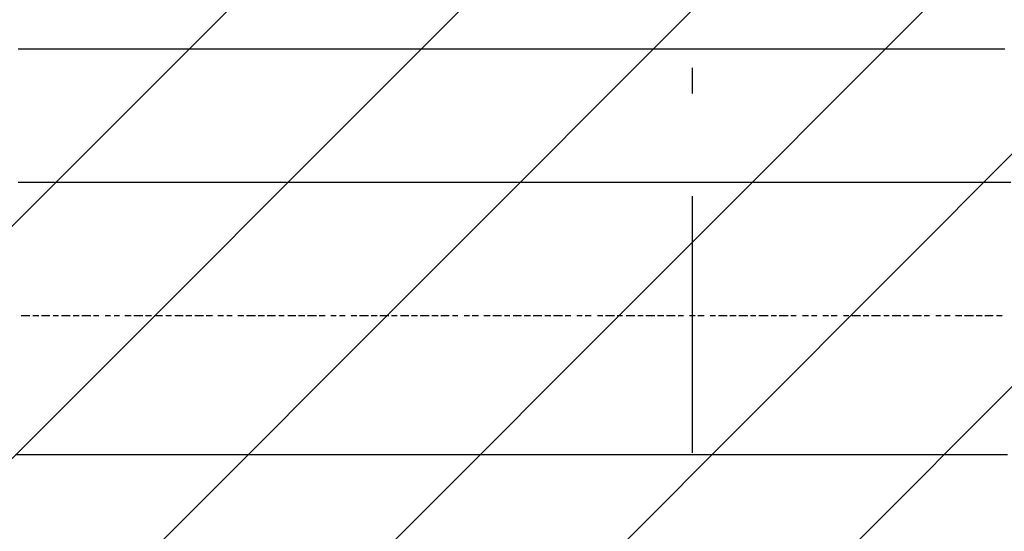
# Model space of a CAD drawing. Extents: x 997 to 109698, y 921 to 94021.
# Tile 345 of 656: x 12002 to 13442, y 49125 to 49873. Entities that reach past the tile are written whole.
import ezdxf

# ---------------------------------------------------------------- set-up
doc = ezdxf.new("R2010")
doc.units = 0
doc.header["$MEASUREMENT"] = 0
doc.layers.add('12', color=7, linetype='CONTINUOUS')
doc.layers.add('28', color=7, linetype='CONTINUOUS')

msp = doc.modelspace()

# ---------------------------------------------------------------- linework, layer by layer
at = {"layer": '12', "color": 5}
for p, q in [((12011.630503, 49829.563401), (11999.630503, 49829.563401)), ((12020.630503, 49829.563401), (12011.630503, 49829.563401)), ((12033.630503, 49829.563401), (12020.630503, 49829.563401)), ((12041.630503, 49829.563401), (12033.630503, 49829.563401)), ((12050.630503, 49829.563401), (12041.630503, 49829.563401)), ((12062.630503, 49829.563401), (12050.630503, 49829.563401)), ((12071.630503, 49829.563401), (12062.630503, 49829.563401)), ((12079.630503, 49829.563401), (12071.630503, 49829.563401)), ((12092.630503, 49829.563401), (12079.630503, 49829.563401)), ((12100.630503, 49829.563401), (12092.630503, 49829.563401)), ((12109.630503, 49829.563401), (12100.630503, 49829.563401)), ((12121.630503, 49829.563401), (12109.630503, 49829.563401)), ((12130.630503, 49829.563401), (12121.630503, 49829.563401)), ((12143.630503, 49829.563401), (12130.630503, 49829.563401)), ((12151.630503, 49829.563401), (12143.630503, 49829.563401)), ((12160.630503, 49829.563401), (12151.630503, 49829.563401)), ((12172.630503, 49829.563401), (12160.630503, 49829.563401)), ((12181.630503, 49829.563401), (12172.630503, 49829.563401)), ((12189.630503, 49829.563401), (12181.630503, 49829.563401)), ((12202.630503, 49829.563401), (12189.630503, 49829.563401)), ((12210.630503, 49829.563401), (12202.630503, 49829.563401)), ((12219.630503, 49829.563401), (12210.630503, 49829.563401)), ((12232.630503, 49829.563401), (12219.630503, 49829.563401)), ((12240.630503, 49829.563401), (12232.630503, 49829.563401)), ((12253.630503, 49829.563401), (12240.630503, 49829.563401)), ((12261.630503, 49829.563401), (12253.630503, 49829.563401)), ((12270.630503, 49829.563401), (12261.630503, 49829.563401)), ((12283.630503, 49829.563401), (12270.630503, 49829.563401)), ((12291.630503, 49829.563401), (12283.630503, 49829.563401)), ((12299.630503, 49829.563401), (12291.630503, 49829.563401)), ((12312.630503, 49829.563401), (12299.630503, 49829.563401)), ((12320.630503, 49829.563401), (12312.630503, 49829.563401)), ((12329.630503, 49829.563401), (12320.630503, 49829.563401)), ((12342.630503, 49829.563401), (12329.630503, 49829.563401)), ((12350.630503, 49829.563401), (12342.630503, 49829.563401)), ((12363.630503, 49829.563401), (12350.630503, 49829.563401)), ((12371.630503, 49829.563401), (12363.630503, 49829.563401)), ((12380.630503, 49829.563401), (12371.630503, 49829.563401)), ((12393.630503, 49829.563401), (12380.630503, 49829.563401)), ((12401.630503, 49829.563401), (12393.630503, 49829.563401)), ((12409.630503, 49829.563401), (12401.630503, 49829.563401)), ((12422.630503, 49829.563401), (12409.630503, 49829.563401)), ((12430.630503, 49829.563401), (12422.630503, 49829.563401)), ((12439.630503, 49829.563401), (12430.630503, 49829.563401)), ((12452.630503, 49829.563401), (12439.630503, 49829.563401)), ((12460.630503, 49829.563401), (12452.630503, 49829.563401)), ((12469.630503, 49829.563401), (12460.630503, 49829.563401)), ((12482.630503, 49829.563401), (12469.630503, 49829.563401)), ((12490.630503, 49829.563401), (12482.630503, 49829.563401)), ((12503.630503, 49829.563401), (12490.630503, 49829.563401)), ((12511.630503, 49829.563401), (12503.630503, 49829.563401)), ((12519.630503, 49829.563401), (12511.630503, 49829.563401)), ((12532.630503, 49829.563401), (12519.630503, 49829.563401)), ((12541.630503, 49829.563401), (12532.630503, 49829.563401)), ((12549.630503, 49829.563401), (12541.630503, 49829.563401)), ((12562.630503, 49829.563401), (12549.630503, 49829.563401)), ((12570.630503, 49829.563401), (12562.630503, 49829.563401)), ((12579.630503, 49829.563401), (12570.630503, 49829.563401)), ((12592.630503, 49829.563401), (12579.630503, 49829.563401)), ((12600.630503, 49829.563401), (12592.630503, 49829.563401)), ((12613.630503, 49829.563401), (12600.630503, 49829.563401)), ((12621.630503, 49829.563401), (12613.630503, 49829.563401)), ((12629.630503, 49829.563401), (12621.630503, 49829.563401)), ((12642.630503, 49829.563401), (12629.630503, 49829.563401)), ((12651.630503, 49829.563401), (12642.630503, 49829.563401)), ((12659.630503, 49829.563401), (12651.630503, 49829.563401)), ((12672.630503, 49829.563401), (12659.630503, 49829.563401)), ((12680.630503, 49829.563401), (12672.630503, 49829.563401)), ((12689.630503, 49829.563401), (12680.630503, 49829.563401)), ((12702.630503, 49829.563401), (12689.630503, 49829.563401)), ((12710.630503, 49829.563401), (12702.630503, 49829.563401)), ((12723.630503, 49829.563401), (12710.630503, 49829.563401)), ((12731.630503, 49829.563401), (12723.630503, 49829.563401)), ((12739.630503, 49829.563401), (12731.630503, 49829.563401)), ((12752.630503, 49829.563401), (12739.630503, 49829.563401)), ((12761.630503, 49829.563401), (12752.630503, 49829.563401)), ((12769.630503, 49829.563401), (12761.630503, 49829.563401)), ((12782.630503, 49829.563401), (12769.630503, 49829.563401)), ((12791.630503, 49829.563401), (12782.630503, 49829.563401)), ((12799.630503, 49829.563401), (12791.630503, 49829.563401)), ((12812.630503, 49829.563401), (12799.630503, 49829.563401)), ((12820.630503, 49829.563401), (12812.630503, 49829.563401)), ((12833.630503, 49829.563401), (12820.630503, 49829.563401)), ((12841.630503, 49829.563401), (12833.630503, 49829.563401)), ((12850.630503, 49829.563401), (12841.630503, 49829.563401)), ((12862.630503, 49829.563401), (12850.630503, 49829.563401)), ((12871.630503, 49829.563401), (12862.630503, 49829.563401)), ((12879.630503, 49829.563401), (12871.630503, 49829.563401)), ((12892.630503, 49829.563401), (12879.630503, 49829.563401)), ((12901.630503, 49829.563401), (12892.630503, 49829.563401)), ((12909.630503, 49829.563401), (12901.630503, 49829.563401)), ((12922.630503, 49829.563401), (12909.630503, 49829.563401)), ((12930.630503, 49829.563401), (12922.630503, 49829.563401)), ((12943.630503, 49829.563401), (12930.630503, 49829.563401)), ((12951.630503, 49829.563401), (12943.630503, 49829.563401)), ((12960.630503, 49829.563401), (12951.630503, 49829.563401)), ((12972.630503, 49829.563401), (12960.630503, 49829.563401)), ((12981.630503, 49829.563401), (12972.630503, 49829.563401)), ((12989.630503, 49829.563401), (12981.630503, 49829.563401)), ((13002.630503, 49829.563401), (12989.630503, 49829.563401)), ((13011.630503, 49829.563401), (13002.630503, 49829.563401)), ((13019.630503, 49829.563401), (13011.630503, 49829.563401)), ((13032.630503, 49829.563401), (13019.630503, 49829.563401)), ((13040.630503, 49829.563401), (13032.630503, 49829.563401)), ((13049.630503, 49829.563401), (13040.630503, 49829.563401)), ((13061.630503, 49829.563401), (13049.630503, 49829.563401)), ((13070.630503, 49829.563401), (13061.630503, 49829.563401)), ((13082.630503, 49829.563401), (13070.630503, 49829.563401)), ((13091.630503, 49829.563401), (13082.630503, 49829.563401)), ((13100.630503, 49829.563401), (13091.630503, 49829.563401)), ((13112.630503, 49829.563401), (13100.630503, 49829.563401)), ((13121.630503, 49829.563401), (13112.630503, 49829.563401)), ((13129.630503, 49829.563401), (13121.630503, 49829.563401)), ((13142.630503, 49829.563401), (13129.630503, 49829.563401)), ((13151.630503, 49829.563401), (13142.630503, 49829.563401)), ((13159.630503, 49829.563401), (13151.630503, 49829.563401)), ((13171.630503, 49829.563401), (13159.630503, 49829.563401)), ((13180.630503, 49829.563401), (13171.630503, 49829.563401)), ((13192.630503, 49829.563401), (13180.630503, 49829.563401)), ((13201.630503, 49829.563401), (13192.630503, 49829.563401)), ((13210.630503, 49829.563401), (13201.630503, 49829.563401)), ((13222.630503, 49829.563401), (13210.630503, 49829.563401)), ((13231.630503, 49829.563401), (13222.630503, 49829.563401)), ((13239.630503, 49829.563401), (13231.630503, 49829.563401)), ((13252.630503, 49829.563401), (13239.630503, 49829.563401)), ((13260.630503, 49829.563401), (13252.630503, 49829.563401)), ((13269.630503, 49829.563401), (13260.630503, 49829.563401)), ((13281.630503, 49829.563401), (13269.630503, 49829.563401)), ((13290.630503, 49829.563401), (13281.630503, 49829.563401)), ((13302.630503, 49829.563401), (13290.630503, 49829.563401)), ((13311.630503, 49829.563401), (13302.630503, 49829.563401)), ((13320.630503, 49829.563401), (13311.630503, 49829.563401)), ((13332.630503, 49829.563401), (13320.630503, 49829.563401)), ((13341.630503, 49829.563401), (13332.630503, 49829.563401)), ((13349.630503, 49829.563401), (13341.630503, 49829.563401)), ((13362.630503, 49829.563401), (13349.630503, 49829.563401)), ((13370.630503, 49829.563401), (13362.630503, 49829.563401)), ((13379.630503, 49829.563401), (13370.630503, 49829.563401)), ((13391.630503, 49829.563401), (13379.630503, 49829.563401)), ((13400.630503, 49829.563401), (13391.630503, 49829.563401)), ((13413.630503, 49829.563401), (13400.630503, 49829.563401)), ((13421.630503, 49829.563401), (13413.630503, 49829.563401)), ((13430.630503, 49829.563401), (13421.630503, 49829.563401)), ((13442.630503, 49829.563401), (13430.630503, 49829.563401)), ((11999.630503, 49635.563401), (12011.630503, 49635.563401)), ((12011.630503, 49635.563401), (12020.630503, 49635.563401)), ((12020.630503, 49635.563401), (12029.630503, 49635.563401)), ((12029.630503, 49635.563401), (12041.630503, 49635.563401)), ((12041.630503, 49635.563401), (12050.630503, 49635.563401)), ((12050.630503, 49635.563401), (12058.630503, 49635.563401)), ((12058.630503, 49635.563401), (12071.630503, 49635.563401)), ((12071.630503, 49635.563401), (12079.630503, 49635.563401)), ((12079.630503, 49635.563401), (12092.630503, 49635.563401)), ((12092.630503, 49635.563401), (12100.630503, 49635.563401)), ((12100.630503, 49635.563401), (12109.630503, 49635.563401)), ((12109.630503, 49635.563401), (12121.630503, 49635.563401)), ((12121.630503, 49635.563401), (12130.630503, 49635.563401)), ((12130.630503, 49635.563401), (12139.630503, 49635.563401)), ((12139.630503, 49635.563401), (12151.630503, 49635.563401)), ((12151.630503, 49635.563401), (12160.630503, 49635.563401)), ((12160.630503, 49635.563401), (12168.630503, 49635.563401)), ((12168.630503, 49635.563401), (12181.630503, 49635.563401)), ((12181.630503, 49635.563401), (12189.630503, 49635.563401)), ((12189.630503, 49635.563401), (12202.630503, 49635.563401)), ((12202.630503, 49635.563401), (12210.630503, 49635.563401)), ((12210.630503, 49635.563401), (12219.630503, 49635.563401)), ((12219.630503, 49635.563401), (12232.630503, 49635.563401)), ((12232.630503, 49635.563401), (12240.630503, 49635.563401)), ((12240.630503, 49635.563401), (12249.630503, 49635.563401)), ((12249.630503, 49635.563401), (12261.630503, 49635.563401)), ((12261.630503, 49635.563401), (12270.630503, 49635.563401)), ((12270.630503, 49635.563401), (12278.630503, 49635.563401)), ((12278.630503, 49635.563401), (12291.630503, 49635.563401)), ((12291.630503, 49635.563401), (12299.630503, 49635.563401)), ((12299.630503, 49635.563401), (12312.630503, 49635.563401)), ((12312.630503, 49635.563401), (12320.630503, 49635.563401)), ((12320.630503, 49635.563401), (12329.630503, 49635.563401)), ((12329.630503, 49635.563401), (12342.630503, 49635.563401)), ((12342.630503, 49635.563401), (12350.630503, 49635.563401)), ((12350.630503, 49635.563401), (12359.630503, 49635.563401)), ((12359.630503, 49635.563401), (12371.630503, 49635.563401)), ((12371.630503, 49635.563401), (12380.630503, 49635.563401)), ((12380.630503, 49635.563401), (12388.630503, 49635.563401)), ((12388.630503, 49635.563401), (12401.630503, 49635.563401)), ((12401.630503, 49635.563401), (12409.630503, 49635.563401)), ((12409.630503, 49635.563401), (12418.630503, 49635.563401)), ((12418.630503, 49635.563401), (12430.630503, 49635.563401)), ((12430.630503, 49635.563401), (12439.630503, 49635.563401)), ((12439.630503, 49635.563401), (12452.630503, 49635.563401)), ((12452.630503, 49635.563401), (12460.630503, 49635.563401)), ((12460.630503, 49635.563401), (12469.630503, 49635.563401)), ((12469.630503, 49635.563401), (12482.630503, 49635.563401)), ((12482.630503, 49635.563401), (12490.630503, 49635.563401)), ((12490.630503, 49635.563401), (12498.630503, 49635.563401)), ((12498.630503, 49635.563401), (12511.630503, 49635.563401)), ((12511.630503, 49635.563401), (12519.630503, 49635.563401)), ((12519.630503, 49635.563401), (12528.630503, 49635.563401)), ((12528.630503, 49635.563401), (12541.630503, 49635.563401)), ((12541.630503, 49635.563401), (12549.630503, 49635.563401)), ((12549.630503, 49635.563401), (12562.630503, 49635.563401)), ((12562.630503, 49635.563401), (12570.630503, 49635.563401)), ((12570.630503, 49635.563401), (12579.630503, 49635.563401)), ((12579.630503, 49635.563401), (12592.630503, 49635.563401)), ((12592.630503, 49635.563401), (12600.630503, 49635.563401)), ((12600.630503, 49635.563401), (12608.630503, 49635.563401)), ((12608.630503, 49635.563401), (12621.630503, 49635.563401)), ((12621.630503, 49635.563401), (12629.630503, 49635.563401)), ((12629.630503, 49635.563401), (12638.630503, 49635.563401)), ((12638.630503, 49635.563401), (12651.630503, 49635.563401)), ((12651.630503, 49635.563401), (12659.630503, 49635.563401)), ((12659.630503, 49635.563401), (12672.630503, 49635.563401)), ((12672.630503, 49635.563401), (12680.630503, 49635.563401)), ((12680.630503, 49635.563401), (12689.630503, 49635.563401)), ((12689.630503, 49635.563401), (12702.630503, 49635.563401)), ((12702.630503, 49635.563401), (12710.630503, 49635.563401)), ((12710.630503, 49635.563401), (12718.630503, 49635.563401)), ((12718.630503, 49635.563401), (12731.630503, 49635.563401)), ((12731.630503, 49635.563401), (12739.630503, 49635.563401)), ((12739.630503, 49635.563401), (12748.630503, 49635.563401)), ((12748.630503, 49635.563401), (12761.630503, 49635.563401)), ((12761.630503, 49635.563401), (12769.630503, 49635.563401)), ((12769.630503, 49635.563401), (12782.630503, 49635.563401)), ((12782.630503, 49635.563401), (12791.630503, 49635.563401)), ((12791.630503, 49635.563401), (12799.630503, 49635.563401)), ((12799.630503, 49635.563401), (12812.630503, 49635.563401)), ((12812.630503, 49635.563401), (12820.630503, 49635.563401)), ((12820.630503, 49635.563401), (12828.630503, 49635.563401)), ((12828.630503, 49635.563401), (12841.630503, 49635.563401)), ((12841.630503, 49635.563401), (12850.630503, 49635.563401)), ((12850.630503, 49635.563401), (12858.630503, 49635.563401)), ((12858.630503, 49635.563401), (12871.630503, 49635.563401)), ((12871.630503, 49635.563401), (12879.630503, 49635.563401)), ((12879.630503, 49635.563401), (12892.630503, 49635.563401)), ((12892.630503, 49635.563401), (12901.630503, 49635.563401)), ((12901.630503, 49635.563401), (12909.630503, 49635.563401)), ((12909.630503, 49635.563401), (12922.630503, 49635.563401)), ((12922.630503, 49635.563401), (12930.630503, 49635.563401)), ((12930.630503, 49635.563401), (12938.630503, 49635.563401)), ((12938.630503, 49635.563401), (12951.630503, 49635.563401)), ((12951.630503, 49635.563401), (12960.630503, 49635.563401)), ((12960.630503, 49635.563401), (12968.630503, 49635.563401)), ((12968.630503, 49635.563401), (12981.630503, 49635.563401)), ((12981.630503, 49635.563401), (12989.630503, 49635.563401)), ((12989.630503, 49635.563401), (12998.630503, 49635.563401)), ((12998.630503, 49635.563401), (13011.630503, 49635.563401)), ((13011.630503, 49635.563401), (13019.630503, 49635.563401)), ((13019.630503, 49635.563401), (13032.630503, 49635.563401)), ((13032.630503, 49635.563401), (13040.630503, 49635.563401)), ((13040.630503, 49635.563401), (13049.630503, 49635.563401)), ((13049.630503, 49635.563401), (13061.630503, 49635.563401)), ((13061.630503, 49635.563401), (13070.630503, 49635.563401)), ((13070.630503, 49635.563401), (13078.630503, 49635.563401)), ((13078.630503, 49635.563401), (13091.630503, 49635.563401)), ((13091.630503, 49635.563401), (13100.630503, 49635.563401)), ((13100.630503, 49635.563401), (13108.630503, 49635.563401)), ((13108.630503, 49635.563401), (13121.630503, 49635.563401)), ((13121.630503, 49635.563401), (13129.630503, 49635.563401)), ((13129.630503, 49635.563401), (13142.630503, 49635.563401)), ((13142.630503, 49635.563401), (13151.630503, 49635.563401)), ((13151.630503, 49635.563401), (13159.630503, 49635.563401)), ((13159.630503, 49635.563401), (13171.630503, 49635.563401)), ((13171.630503, 49635.563401), (13180.630503, 49635.563401)), ((13180.630503, 49635.563401), (13188.630503, 49635.563401)), ((13188.630503, 49635.563401), (13201.630503, 49635.563401)), ((13201.630503, 49635.563401), (13210.630503, 49635.563401)), ((13210.630503, 49635.563401), (13218.630503, 49635.563401)), ((13218.630503, 49635.563401), (13231.630503, 49635.563401)), ((13231.630503, 49635.563401), (13239.630503, 49635.563401)), ((13239.630503, 49635.563401), (13252.630503, 49635.563401)), ((13252.630503, 49635.563401), (13260.630503, 49635.563401)), ((13260.630503, 49635.563401), (13269.630503, 49635.563401)), ((13269.630503, 49635.563401), (13281.630503, 49635.563401)), ((13281.630503, 49635.563401), (13290.630503, 49635.563401)), ((13290.630503, 49635.563401), (13298.630503, 49635.563401)), ((13298.630503, 49635.563401), (13311.630503, 49635.563401)), ((13311.630503, 49635.563401), (13320.630503, 49635.563401)), ((13320.630503, 49635.563401), (13328.630503, 49635.563401)), ((13328.630503, 49635.563401), (13341.630503, 49635.563401)), ((13341.630503, 49635.563401), (13349.630503, 49635.563401)), ((13349.630503, 49635.563401), (13362.630503, 49635.563401)), ((13362.630503, 49635.563401), (13370.630503, 49635.563401)), ((13370.630503, 49635.563401), (13379.630503, 49635.563401)), ((13379.630503, 49635.563401), (13391.630503, 49635.563401)), ((13391.630503, 49635.563401), (13400.630503, 49635.563401)), ((13400.630503, 49635.563401), (13409.630503, 49635.563401)), ((13409.630503, 49635.563401), (13421.630503, 49635.563401)), ((13421.630503, 49635.563401), (13430.630503, 49635.563401)), ((13430.630503, 49635.563401), (13438.630503, 49635.563401)), ((13438.630503, 49635.563401), (13451.630503, 49635.563401)), ((11995.630503, 49237.563401), (12007.630503, 49237.563401)), ((12007.630503, 49237.563401), (12016.630503, 49237.563401)), ((12016.630503, 49237.563401), (12029.630503, 49237.563401)), ((12029.630503, 49237.563401), (12037.630503, 49237.563401)), ((12037.630503, 49237.563401), (12045.630503, 49237.563401)), ((12045.630503, 49237.563401), (12058.630503, 49237.563401)), ((12058.630503, 49237.563401), (12066.630503, 49237.563401)), ((12066.630503, 49237.563401), (12075.630503, 49237.563401)), ((12075.630503, 49237.563401), (12088.630503, 49237.563401)), ((12088.630503, 49237.563401), (12096.630503, 49237.563401)), ((12096.630503, 49237.563401), (12105.630503, 49237.563401)), ((12105.630503, 49237.563401), (12117.630503, 49237.563401)), ((12117.630503, 49237.563401), (12126.630503, 49237.563401)), ((12126.630503, 49237.563401), (12139.630503, 49237.563401)), ((12139.630503, 49237.563401), (12147.630503, 49237.563401)), ((12147.630503, 49237.563401), (12155.630503, 49237.563401)), ((12155.630503, 49237.563401), (12168.630503, 49237.563401)), ((12168.630503, 49237.563401), (12177.630503, 49237.563401)), ((12177.630503, 49237.563401), (12185.630503, 49237.563401)), ((12185.630503, 49237.563401), (12198.630503, 49237.563401)), ((12198.630503, 49237.563401), (12206.630503, 49237.563401)), ((12206.630503, 49237.563401), (12215.630503, 49237.563401)), ((12215.630503, 49237.563401), (12228.630503, 49237.563401)), ((12228.630503, 49237.563401), (12236.630503, 49237.563401)), ((12236.630503, 49237.563401), (12249.630503, 49237.563401)), ((12249.630503, 49237.563401), (12257.630503, 49237.563401)), ((12257.630503, 49237.563401), (12265.630503, 49237.563401)), ((12265.630503, 49237.563401), (12278.630503, 49237.563401)), ((12278.630503, 49237.563401), (12287.630503, 49237.563401)), ((12287.630503, 49237.563401), (12295.630503, 49237.563401)), ((12295.630503, 49237.563401), (12308.630503, 49237.563401)), ((12308.630503, 49237.563401), (12316.630503, 49237.563401)), ((12316.630503, 49237.563401), (12325.630503, 49237.563401)), ((12325.630503, 49237.563401), (12338.630503, 49237.563401)), ((12338.630503, 49237.563401), (12346.630503, 49237.563401)), ((12346.630503, 49237.563401), (12354.630503, 49237.563401)), ((12354.630503, 49237.563401), (12367.630503, 49237.563401)), ((12367.630503, 49237.563401), (12375.630503, 49237.563401)), ((12375.630503, 49237.563401), (12388.630503, 49237.563401)), ((12388.630503, 49237.563401), (12397.630503, 49237.563401)), ((12397.630503, 49237.563401), (12405.630503, 49237.563401)), ((12405.630503, 49237.563401), (12418.630503, 49237.563401)), ((12418.630503, 49237.563401), (12426.630503, 49237.563401)), ((12426.630503, 49237.563401), (12435.630503, 49237.563401)), ((12435.630503, 49237.563401), (12448.630503, 49237.563401)), ((12448.630503, 49237.563401), (12456.630503, 49237.563401)), ((12456.630503, 49237.563401), (12464.630503, 49237.563401)), ((12464.630503, 49237.563401), (12477.630503, 49237.563401)), ((12477.630503, 49237.563401), (12486.630503, 49237.563401)), ((12486.630503, 49237.563401), (12498.630503, 49237.563401)), ((12498.630503, 49237.563401), (12507.630503, 49237.563401)), ((12507.630503, 49237.563401), (12515.630503, 49237.563401)), ((12515.630503, 49237.563401), (12528.630503, 49237.563401)), ((12528.630503, 49237.563401), (12537.630503, 49237.563401)), ((12537.630503, 49237.563401), (12545.630503, 49237.563401)), ((12545.630503, 49237.563401), (12558.630503, 49237.563401)), ((12558.630503, 49237.563401), (12566.630503, 49237.563401)), ((12566.630503, 49237.563401), (12574.630503, 49237.563401)), ((12574.630503, 49237.563401), (12587.630503, 49237.563401)), ((12587.630503, 49237.563401), (12596.630503, 49237.563401)), ((12596.630503, 49237.563401), (12608.630503, 49237.563401)), ((12608.630503, 49237.563401), (12617.630503, 49237.563401)), ((12617.630503, 49237.563401), (12625.630503, 49237.563401)), ((12625.630503, 49237.563401), (12638.630503, 49237.563401)), ((12638.630503, 49237.563401), (12647.630503, 49237.563401)), ((12647.630503, 49237.563401), (12655.630503, 49237.563401)), ((12655.630503, 49237.563401), (12668.630503, 49237.563401)), ((12668.630503, 49237.563401), (12676.630503, 49237.563401)), ((12676.630503, 49237.563401), (12684.630503, 49237.563401)), ((12684.630503, 49237.563401), (12697.630503, 49237.563401)), ((12697.630503, 49237.563401), (12706.630503, 49237.563401)), ((12706.630503, 49237.563401), (12718.630503, 49237.563401)), ((12718.630503, 49237.563401), (12727.630503, 49237.563401)), ((12727.630503, 49237.563401), (12735.630503, 49237.563401)), ((12735.630503, 49237.563401), (12748.630503, 49237.563401)), ((12748.630503, 49237.563401), (12757.630503, 49237.563401)), ((12757.630503, 49237.563401), (12765.630503, 49237.563401)), ((12765.630503, 49237.563401), (12778.630503, 49237.563401)), ((12778.630503, 49237.563401), (12786.630503, 49237.563401)), ((12786.630503, 49237.563401), (12795.630503, 49237.563401)), ((12795.630503, 49237.563401), (12807.630503, 49237.563401)), ((12807.630503, 49237.563401), (12816.630503, 49237.563401)), ((12816.630503, 49237.563401), (12828.630503, 49237.563401)), ((12828.630503, 49237.563401), (12837.630503, 49237.563401)), ((12837.630503, 49237.563401), (12846.630503, 49237.563401)), ((12846.630503, 49237.563401), (12858.630503, 49237.563401)), ((12858.630503, 49237.563401), (12867.630503, 49237.563401)), ((12867.630503, 49237.563401), (12875.630503, 49237.563401)), ((12875.630503, 49237.563401), (12888.630503, 49237.563401)), ((12888.630503, 49237.563401), (12896.630503, 49237.563401)), ((12896.630503, 49237.563401), (12905.630503, 49237.563401)), ((12905.630503, 49237.563401), (12917.630503, 49237.563401)), ((12917.630503, 49237.563401), (12926.630503, 49237.563401)), ((12926.630503, 49237.563401), (12934.630503, 49237.563401)), ((12934.630503, 49237.563401), (12947.630503, 49237.563401)), ((12947.630503, 49237.563401), (12956.630503, 49237.563401)), ((12956.630503, 49237.563401), (12968.630503, 49237.563401)), ((12968.630503, 49237.563401), (12977.630503, 49237.563401)), ((12977.630503, 49237.563401), (12985.630503, 49237.563401)), ((12985.630503, 49237.563401), (12998.630503, 49237.563401)), ((12998.630503, 49237.563401), (13006.630503, 49237.563401)), ((13006.630503, 49237.563401), (13015.630503, 49237.563401)), ((13015.630503, 49237.563401), (13027.630503, 49237.563401)), ((13027.630503, 49237.563401), (13036.630503, 49237.563401)), ((13036.630503, 49237.563401), (13044.630503, 49237.563401)), ((13044.630503, 49237.563401), (13057.630503, 49237.563401)), ((13057.630503, 49237.563401), (13066.630503, 49237.563401)), ((13066.630503, 49237.563401), (13078.630503, 49237.563401)), ((13078.630503, 49237.563401), (13087.630503, 49237.563401)), ((13087.630503, 49237.563401), (13096.630503, 49237.563401)), ((13096.630503, 49237.563401), (13108.630503, 49237.563401)), ((13108.630503, 49237.563401), (13116.630503, 49237.563401)), ((13116.630503, 49237.563401), (13125.630503, 49237.563401)), ((13125.630503, 49237.563401), (13137.630503, 49237.563401)), ((13137.630503, 49237.563401), (13146.630503, 49237.563401)), ((13146.630503, 49237.563401), (13155.630503, 49237.563401)), ((13155.630503, 49237.563401), (13167.630503, 49237.563401)), ((13167.630503, 49237.563401), (13176.630503, 49237.563401)), ((13176.630503, 49237.563401), (13188.630503, 49237.563401)), ((13188.630503, 49237.563401), (13197.630503, 49237.563401)), ((13197.630503, 49237.563401), (13206.630503, 49237.563401)), ((13206.630503, 49237.563401), (13218.630503, 49237.563401)), ((13218.630503, 49237.563401), (13226.630503, 49237.563401)), ((13226.630503, 49237.563401), (13235.630503, 49237.563401)), ((13235.630503, 49237.563401), (13247.630503, 49237.563401)), ((13247.630503, 49237.563401), (13256.630503, 49237.563401)), ((13256.630503, 49237.563401), (13265.630503, 49237.563401)), ((13265.630503, 49237.563401), (13277.630503, 49237.563401)), ((13277.630503, 49237.563401), (13286.630503, 49237.563401)), ((13286.630503, 49237.563401), (13298.630503, 49237.563401)), ((13298.630503, 49237.563401), (13307.630503, 49237.563401)), ((13307.630503, 49237.563401), (13316.630503, 49237.563401)), ((13316.630503, 49237.563401), (13328.630503, 49237.563401)), ((13328.630503, 49237.563401), (13336.630503, 49237.563401)), ((13336.630503, 49237.563401), (13345.630503, 49237.563401)), ((13345.630503, 49237.563401), (13358.630503, 49237.563401)), ((13358.630503, 49237.563401), (13366.630503, 49237.563401)), ((13366.630503, 49237.563401), (13375.630503, 49237.563401)), ((13375.630503, 49237.563401), (13387.630503, 49237.563401)), ((13387.630503, 49237.563401), (13396.630503, 49237.563401)), ((13396.630503, 49237.563401), (13409.630503, 49237.563401)), ((13409.630503, 49237.563401), (13417.630503, 49237.563401)), ((13417.630503, 49237.563401), (13425.630503, 49237.563401)), ((13425.630503, 49237.563401), (13438.630503, 49237.563401)), ((13438.630503, 49237.563401), (13446.630503, 49237.563401))]:
    msp.add_line(p, q, dxfattribs=at)
at = {"layer": '12', "color": 1}
for p, q in [((12003.630503, 49440.563401), (12016.630503, 49440.563401)), ((12020.630503, 49440.563401), (12029.630503, 49440.563401)), ((12033.630503, 49440.563401), (12045.630503, 49440.563401)), ((12050.630503, 49440.563401), (12058.630503, 49440.563401)), ((12062.630503, 49440.563401), (12075.630503, 49440.563401)), ((12079.630503, 49440.563401), (12088.630503, 49440.563401)), ((12092.630503, 49440.563401), (12105.630503, 49440.563401)), ((12109.630503, 49440.563401), (12117.630503, 49440.563401)), ((12126.630503, 49440.563401), (12134.630503, 49440.563401)), ((12139.630503, 49440.563401), (12147.630503, 49440.563401)), ((12155.630503, 49440.563401), (12164.630503, 49440.563401)), ((12168.630503, 49440.563401), (12181.630503, 49440.563401)), ((12185.630503, 49440.563401), (12194.630503, 49440.563401)), ((12198.630503, 49440.563401), (12210.630503, 49440.563401)), ((12215.630503, 49440.563401), (12223.630503, 49440.563401)), ((12228.630503, 49440.563401), (12240.630503, 49440.563401)), ((12244.630503, 49440.563401), (12253.630503, 49440.563401)), ((12257.630503, 49440.563401), (12270.630503, 49440.563401)), ((12274.630503, 49440.563401), (12283.630503, 49440.563401)), ((12291.630503, 49440.563401), (12299.630503, 49440.563401)), ((12304.630503, 49440.563401), (12312.630503, 49440.563401)), ((12320.630503, 49440.563401), (12329.630503, 49440.563401)), ((12333.630503, 49440.563401), (12346.630503, 49440.563401)), ((12350.630503, 49440.563401), (12359.630503, 49440.563401)), ((12363.630503, 49440.563401), (12375.630503, 49440.563401)), ((12380.630503, 49440.563401), (12388.630503, 49440.563401)), ((12393.630503, 49440.563401), (12405.630503, 49440.563401)), ((12409.630503, 49440.563401), (12418.630503, 49440.563401)), ((12422.630503, 49440.563401), (12435.630503, 49440.563401)), ((12439.630503, 49440.563401), (12448.630503, 49440.563401)), ((12456.630503, 49440.563401), (12464.630503, 49440.563401)), ((12469.630503, 49440.563401), (12477.630503, 49440.563401)), ((12486.630503, 49440.563401), (12494.630503, 49440.563401)), ((12498.630503, 49440.563401), (12511.630503, 49440.563401)), ((12515.630503, 49440.563401), (12524.630503, 49440.563401)), ((12528.630503, 49440.563401), (12541.630503, 49440.563401)), ((12545.630503, 49440.563401), (12553.630503, 49440.563401)), ((12558.630503, 49440.563401), (12570.630503, 49440.563401)), ((12574.630503, 49440.563401), (12583.630503, 49440.563401)), ((12587.630503, 49440.563401), (12600.630503, 49440.563401)), ((12604.630503, 49440.563401), (12613.630503, 49440.563401)), ((12617.630503, 49440.563401), (12629.630503, 49440.563401)), ((12634.630503, 49440.563401), (12642.630503, 49440.563401)), ((12651.630503, 49440.563401), (12659.630503, 49440.563401)), ((12663.630503, 49440.563401), (12672.630503, 49440.563401)), ((12680.630503, 49440.563401), (12689.630503, 49440.563401)), ((12693.630503, 49440.563401), (12706.630503, 49440.563401)), ((12710.630503, 49440.563401), (12718.630503, 49440.563401)), ((12723.630503, 49440.563401), (12735.630503, 49440.563401)), ((12739.630503, 49440.563401), (12748.630503, 49440.563401)), ((12752.630503, 49440.563401), (12765.630503, 49440.563401)), ((12769.630503, 49440.563401), (12778.630503, 49440.563401)), ((12782.630503, 49440.563401), (12795.630503, 49440.563401)), ((12799.630503, 49440.563401), (12807.630503, 49440.563401)), ((12816.630503, 49440.563401), (12824.630503, 49440.563401)), ((12828.630503, 49440.563401), (12837.630503, 49440.563401)), ((12846.630503, 49440.563401), (12854.630503, 49440.563401)), ((12858.630503, 49440.563401), (12871.630503, 49440.563401)), ((12875.630503, 49440.563401), (12883.630503, 49440.563401)), ((12888.630503, 49440.563401), (12901.630503, 49440.563401)), ((12905.630503, 49440.563401), (12913.630503, 49440.563401)), ((12917.630503, 49440.563401), (12930.630503, 49440.563401)), ((12934.630503, 49440.563401), (12943.630503, 49440.563401)), ((12947.630503, 49440.563401), (12960.630503, 49440.563401)), ((12964.630503, 49440.563401), (12972.630503, 49440.563401)), ((12981.630503, 49440.563401), (12989.630503, 49440.563401)), ((12993.630503, 49440.563401), (13002.630503, 49440.563401)), ((13011.630503, 49440.563401), (13019.630503, 49440.563401)), ((13023.630503, 49440.563401), (13036.630503, 49440.563401)), ((13040.630503, 49440.563401), (13049.630503, 49440.563401)), ((13053.630503, 49440.563401), (13066.630503, 49440.563401)), ((13070.630503, 49440.563401), (13078.630503, 49440.563401)), ((13082.630503, 49440.563401), (13096.630503, 49440.563401)), ((13100.630503, 49440.563401), (13108.630503, 49440.563401)), ((13112.630503, 49440.563401), (13125.630503, 49440.563401)), ((13129.630503, 49440.563401), (13137.630503, 49440.563401)), ((13146.630503, 49440.563401), (13155.630503, 49440.563401)), ((13159.630503, 49440.563401), (13167.630503, 49440.563401)), ((13176.630503, 49440.563401), (13184.630503, 49440.563401)), ((13188.630503, 49440.563401), (13197.630503, 49440.563401)), ((13206.630503, 49440.563401), (13214.630503, 49440.563401)), ((13218.630503, 49440.563401), (13231.630503, 49440.563401)), ((13235.630503, 49440.563401), (13243.630503, 49440.563401)), ((13247.630503, 49440.563401), (13260.630503, 49440.563401)), ((13265.630503, 49440.563401), (13273.630503, 49440.563401)), ((13277.630503, 49440.563401), (13290.630503, 49440.563401)), ((13294.630503, 49440.563401), (13302.630503, 49440.563401)), ((13307.630503, 49440.563401), (13320.630503, 49440.563401)), ((13324.630503, 49440.563401), (13332.630503, 49440.563401)), ((13341.630503, 49440.563401), (13349.630503, 49440.563401)), ((13354.630503, 49440.563401), (13362.630503, 49440.563401)), ((13370.630503, 49440.563401), (13379.630503, 49440.563401)), ((13383.630503, 49440.563401), (13396.630503, 49440.563401)), ((13400.630503, 49440.563401), (13409.630503, 49440.563401)), ((13413.630503, 49440.563401), (13425.630503, 49440.563401)), ((13430.630503, 49440.563401), (13438.630503, 49440.563401))]:
    msp.add_line(p, q, dxfattribs=at)
at = {"layer": '28', "color": 2}
for p, q in [((7540.046921, 45120.658275), (21105.343884, 58685.955237)), ((7879.458176, 45120.658275), (21444.755139, 58685.955237)), ((8218.869431, 45120.658275), (21784.166394, 58685.955237)), ((8558.280686, 45120.658275), (22123.577649, 58685.955237)), ((8897.691941, 45120.658275), (22462.988904, 58685.955237)), ((9237.103196, 45120.658275), (22802.400159, 58685.955237))]:
    msp.add_line(p, q, dxfattribs=at)
at = {"layer": '28', "color": 4, "linetype": 'Continuous'}
msp.add_line((12985.630503, 49764.813401), (12985.630503, 49802.313401), dxfattribs=at)
at = {"layer": '28', "color": 4}
msp.add_line((12985.630503, 49239.813401), (12985.630503, 49614.813401), dxfattribs=at)

doc.saveas('drawing.dxf')
